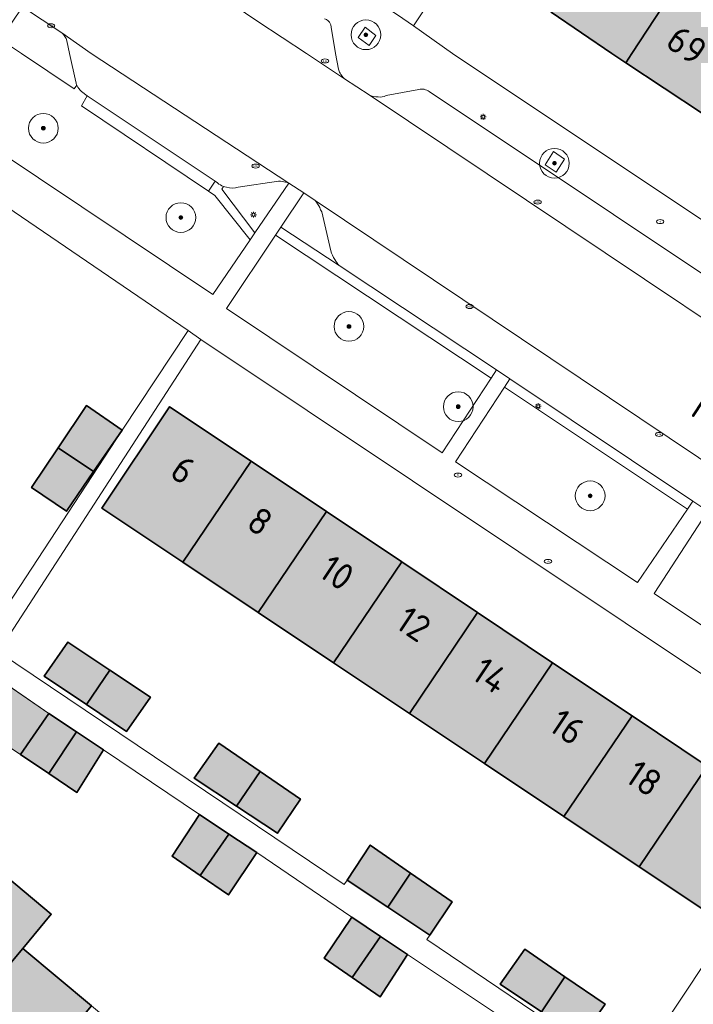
# Model space of a CAD drawing. Header units: metres. Extents: x 125349 to 128236, y 501602 to 503797.
# Tile 375 of 656: x 126862 to 126907, y 502436 to 502502. Entities that reach past the tile are written whole.
import ezdxf
from ezdxf.enums import TextEntityAlignment as Align

# ---------------------------------------------------------------- set-up
doc = ezdxf.new("R2010")
doc.units = ezdxf.units.M
doc.layers.get('0').update_dxf_attribs({"linetype": 'CONTINUOUS'})
for name, color, linetype, lineweight in [('B-WE-GR-BOOM-S-500', 90, 'CONTINUOUS', 18), ('B-WE-IE-MEUBILAIR-S', 7, 'CONTINUOUS', 18), ('B-WE-IE-MEUBILAIR_WEGMEUBILAIR-GV', 7, 'CONTINUOUS', 18), ('B-WE-OG-BEBOUWING-GV', 7, 'CONTINUOUS', 35), ('B-WE-OG-BEBOUWING-T18', 10, 'CONTINUOUS', 18), ('B-WE-OG-BEBOUWING_OVERBOUWING-GV', 7, 'CONTINUOUS', 18), ('B-WE-OG-TERREIN_BEGROEID-GV', 7, 'CONTINUOUS', 18), ('B-WE-OG-TERREIN_ERF-GV', 7, 'CONTINUOUS', 18), ('B-WE-OG-TOPOGRAFIE-T18', 10, 'CONTINUOUS', 18), ('B-WE-VH-GESLOTENVERHARDING_ASFALT-GV', 10, 'CONTINUOUS', 18), ('B-WE-VH-OPENVERHARDING-GV', 90, 'CONTINUOUS', 18), ('B-WE-VH-OPENVERHARDING_BETONSTRAATSTEEN-GV', 90, 'CONTINUOUS', 18)]:
    doc.layers.add(name, color=color, linetype=linetype, lineweight=lineweight)
doc.layers.add('B-WE-OG-BEBOUWING-V', color=7, linetype='CONTINUOUS', lineweight=18, true_color=0xcc646e)
doc.layers.add('B-WE-OG-BEBOUWING_OVERBOUWING-V', color=7, linetype='CONTINUOUS', lineweight=18, true_color=0xcc646e)
doc.styles.add('NLCS-ISO', font='NLCS-ISO.ttf')
doc.styles.add('NLCS-ISO-M1000-T18', font='NLCS-ISO.ttf', dxfattribs={"height": 1.8})

# ---------------------------------------------------------------- blocks, each defined once
blk = doc.blocks.new('SIE-MEUBILAIR_PAAL_LICHTMAST-SO')
for points in [[(-0.62, 0), (-1, 0)], [(-0.71, 0.71), (-0.44, 0.44)], [(0, 1), (0, 0.62)], [(0.44, 0.44), (0.71, 0.71)], [(1, 0), (0.62, 0)], [(-0.71, -0.71), (-0.44, -0.44)], [(0, -0.62), (0, -1)], [(0.44, -0.44), (0.71, -0.71)]]:
    blk.add_lwpolyline(points)
blk.add_circle((0, 0), 0.5)
blk = doc.blocks.new('SIE-MEUBILAIR_PUT_KOLK-SO')
blk.add_ellipse((0, 0), major_axis=(1.25, 0), ratio=0.54)
at = {"style": 'NLCS-ISO'}
blk.add_text('klk', height=0.75, dxfattribs=at).set_placement((0.03, 0), align=Align.MIDDLE_CENTER)
blk = doc.blocks.new('SIE-MEUBILAIR_PUT_RIOOLPUT-SO')
blk.add_ellipse((0, 0), major_axis=(1.25, 0), ratio=0.54)
at = {"style": 'NLCS-ISO'}
blk.add_text('ri', height=0.75, dxfattribs=at).set_placement((-0.04, 0.07), align=Align.MIDDLE_CENTER)
blk = doc.blocks.new('SIE-MEUBILAIR_PUT_BRANDKRAAN-SO')
blk.add_ellipse((0, 0), major_axis=(1.25, 0), ratio=0.54)
at = {"style": 'NLCS-ISO'}
blk.add_text('bk', height=0.75, dxfattribs=at).set_placement((0.03, 0), align=Align.MIDDLE_CENTER)
blk = doc.blocks.new('SGR-BOOM_01-SO')
at = {"linetype": 'ByBlock', "lineweight": 18}
h = blk.add_hatch(color=0, dxfattribs=at)
h.dxf.hatch_style = 1
edge = h.paths.add_edge_path()
edge.add_arc((0, 0), 0.25, 0, 360)
at = {"color": 0, "linetype": 'ByBlock', "lineweight": 18}
for radius in [2, 0.25]:
    blk.add_circle((0, 0), radius, dxfattribs=at)

msp = doc.modelspace()

# ---------------------------------------------------------------- hatches: boundary and pattern name
at = {"layer": 'B-WE-OG-BEBOUWING-V'}
for points in [[(126907.298, 502506.309), (126902.237, 502509.695), (126897.72, 502502.787), (126901.823, 502500), (126902.76, 502499.379), (126903.172, 502500)], [(126907.298, 502506.309), (126903.172, 502500), (126902.76, 502499.379), (126907.921, 502495.957), (126910.565, 502500), (126912.44, 502502.868)], [(126866.92, 502471.868), (126868.837, 502474.657), (126866.435, 502476.308), (126864.533, 502473.478)], [(126877.519, 502472.574), (126872.036, 502476.235), (126867.479, 502469.4), (126872.922, 502465.771)], [(126866.92, 502471.868), (126864.533, 502473.478), (126862.736, 502470.804), (126865.087, 502469.203)], [(126877.519, 502472.574), (126872.922, 502465.771), (126878.004, 502462.382), (126882.6, 502469.18)], [(126883.072, 502459.002), (126887.665, 502465.798), (126882.6, 502469.18), (126878.004, 502462.382)], [(126883.072, 502459.002), (126888.183, 502455.595), (126892.772, 502462.387), (126887.665, 502465.798)], [(126897.832, 502459.008), (126892.772, 502462.387), (126888.183, 502455.595), (126893.244, 502452.22)], [(126866.446, 502456.189), (126868.016, 502458.511), (126865.189, 502460.396), (126863.589, 502458.094)], [(126866.446, 502456.189), (126869.142, 502454.391), (126870.742, 502456.693), (126868.016, 502458.511)], [(126903.177, 502455.438), (126897.832, 502459.008), (126893.244, 502452.22), (126898.592, 502448.654)], [(126863.89, 502455.592), (126861.989, 502452.84), (126863.891, 502451.564), (126865.762, 502454.352)], [(126903.177, 502455.438), (126898.592, 502448.654), (126903.662, 502445.273), (126908.244, 502452.054)], [(126867.592, 502453.14), (126865.762, 502454.352), (126863.891, 502451.564), (126865.792, 502450.288)], [(126876.549, 502449.351), (126878.13, 502451.69), (126875.345, 502453.59), (126873.695, 502451.238)], [(126903.662, 502445.273), (126908.881, 502441.793), (126913.408, 502448.606), (126908.244, 502452.054)], [(126876.549, 502449.351), (126879.298, 502447.534), (126880.848, 502449.836), (126878.13, 502451.69)], [(126874.046, 502448.786), (126872.196, 502445.984), (126874.097, 502444.683), (126876.013, 502447.482)], [(126876.013, 502447.482), (126874.097, 502444.683), (126875.998, 502443.382), (126877.898, 502446.233)], [(126888.268, 502444.856), (126885.551, 502446.734), (126884.001, 502444.382), (126886.722, 502442.568)], [(126857.054, 502433.722), (126862.139, 502439.789), (126864.066, 502442.088), (126859.287, 502446.072), (126858.961, 502445.682), (126852.277, 502437.703)], [(126888.268, 502444.856), (126886.722, 502442.568), (126889.554, 502440.679), (126891.054, 502442.931)], [(126884.301, 502441.88), (126882.452, 502439.128), (126884.328, 502437.827), (126886.241, 502440.586)], [(126886.241, 502440.586), (126884.328, 502437.827), (126886.204, 502436.526), (126888.054, 502439.378)], [(126857.054, 502433.722), (126861.678, 502429.867), (126866.764, 502435.934), (126862.139, 502439.789)], [(126897.073, 502435.523), (126898.662, 502437.874), (126895.957, 502439.728), (126894.307, 502437.376)], [(126897.073, 502435.523), (126899.761, 502433.722), (126901.36, 502436.024), (126898.662, 502437.874)]]:
    msp.add_hatch(color=256, dxfattribs=at).paths.add_polyline_path(points)
at = {"layer": 'B-WE-OG-BEBOUWING_OVERBOUWING-V'}
msp.add_hatch(color=256, dxfattribs=at).paths.add_polyline_path([(126863.89, 502455.592), (126860.003, 502458.265), (126857.795, 502455.567), (126861.989, 502452.84)])

# ---------------------------------------------------------------- linework, layer by layer
at = {"layer": 'B-WE-IE-MEUBILAIR_WEGMEUBILAIR-GV', "flags": 128}
for points in [[(126885.934, 502501.222), (126885.205, 502501.764), (126884.743, 502501.084), (126885.472, 502500.542)], [(126897.321, 502492.521), (126898.057, 502492.011), (126898.626, 502492.895), (126897.89, 502493.405)]]:
    msp.add_lwpolyline(points, close=True, dxfattribs=at)
at = {"layer": 'B-WE-OG-BEBOUWING-GV', "flags": 128}
for points in [[(126907.298, 502506.309), (126902.237, 502509.695), (126897.72, 502502.787), (126901.823, 502500), (126902.76, 502499.379), (126903.172, 502500)], [(126907.298, 502506.309), (126903.172, 502500), (126902.76, 502499.379), (126907.921, 502495.957), (126910.565, 502500), (126912.44, 502502.868)], [(126866.92, 502471.868), (126868.837, 502474.657), (126866.435, 502476.308), (126864.533, 502473.478)], [(126877.519, 502472.574), (126872.036, 502476.235), (126867.479, 502469.4), (126872.922, 502465.771)], [(126866.92, 502471.868), (126864.533, 502473.478), (126862.736, 502470.804), (126865.087, 502469.203)], [(126877.519, 502472.574), (126872.922, 502465.771), (126878.004, 502462.382), (126882.6, 502469.18)], [(126883.072, 502459.002), (126887.665, 502465.798), (126882.6, 502469.18), (126878.004, 502462.382)], [(126883.072, 502459.002), (126888.183, 502455.595), (126892.772, 502462.387), (126887.665, 502465.798)], [(126897.832, 502459.008), (126892.772, 502462.387), (126888.183, 502455.595), (126893.244, 502452.22)], [(126866.446, 502456.189), (126868.016, 502458.511), (126865.189, 502460.396), (126863.589, 502458.094)], [(126866.446, 502456.189), (126869.142, 502454.391), (126870.742, 502456.693), (126868.016, 502458.511)], [(126903.177, 502455.438), (126897.832, 502459.008), (126893.244, 502452.22), (126898.592, 502448.654)], [(126863.89, 502455.592), (126861.989, 502452.84), (126863.891, 502451.564), (126865.762, 502454.352)], [(126903.177, 502455.438), (126898.592, 502448.654), (126903.662, 502445.273), (126908.244, 502452.054)], [(126867.592, 502453.14), (126865.762, 502454.352), (126863.891, 502451.564), (126865.792, 502450.288)], [(126876.549, 502449.351), (126878.13, 502451.69), (126875.345, 502453.59), (126873.695, 502451.238)], [(126903.662, 502445.273), (126908.881, 502441.793), (126913.408, 502448.606), (126908.244, 502452.054)], [(126876.549, 502449.351), (126879.298, 502447.534), (126880.848, 502449.836), (126878.13, 502451.69)], [(126874.046, 502448.786), (126872.196, 502445.984), (126874.097, 502444.683), (126876.013, 502447.482)], [(126876.013, 502447.482), (126874.097, 502444.683), (126875.998, 502443.382), (126877.898, 502446.233)], [(126888.268, 502444.856), (126885.551, 502446.734), (126884.001, 502444.382), (126886.722, 502442.568)], [(126857.054, 502433.722), (126862.139, 502439.789), (126864.066, 502442.088), (126859.287, 502446.072), (126858.961, 502445.682), (126852.277, 502437.703)], [(126888.268, 502444.856), (126886.722, 502442.568), (126889.554, 502440.679), (126891.054, 502442.931)], [(126884.301, 502441.88), (126882.452, 502439.128), (126884.328, 502437.827), (126886.241, 502440.586)], [(126886.241, 502440.586), (126884.328, 502437.827), (126886.204, 502436.526), (126888.054, 502439.378)], [(126857.054, 502433.722), (126861.678, 502429.867), (126866.764, 502435.934), (126862.139, 502439.789)], [(126897.073, 502435.523), (126898.662, 502437.874), (126895.957, 502439.728), (126894.307, 502437.376)], [(126897.073, 502435.523), (126899.761, 502433.722), (126901.36, 502436.024), (126898.662, 502437.874)]]:
    msp.add_lwpolyline(points, close=True, dxfattribs=at)
at = {"layer": 'B-WE-OG-BEBOUWING_OVERBOUWING-GV', "flags": 128}
msp.add_lwpolyline([(126863.89, 502455.592), (126860.003, 502458.265), (126857.795, 502455.567), (126861.989, 502452.84)], close=True, dxfattribs=at)
at = {"layer": 'B-WE-OG-TERREIN_BEGROEID-GV', "flags": 128}
for points in [[(126855.601, 502501.642), (126854.485, 502500), (126853.282, 502498.229), (126857.271, 502495.595), (126874.951, 502483.788), (126877.461, 502487.465), (126875.075, 502490.458), (126874.652, 502490.742), (126866.092, 502496.492), (126866.484, 502497.162)], [(126865.793, 502497.867), (126865.615, 502497.618), (126862.056, 502500), (126860.636, 502500.95)], [(126866.484, 502497.162), (126866.11, 502497.442)], [(126875.667, 502491.06), (126875.563, 502490.88), (126877.776, 502487.927), (126880.064, 502491.279)], [(126879.624, 502491.391), (126879.5, 502491.408), (126879.375, 502491.416), (126876.663, 502491.004)], [(126881.835, 502490.115), (126881.067, 502490.63), (126879.529, 502488.326)], [(126882.895, 502486.73), (126882.278, 502489.34)], [(126879.529, 502488.326), (126883.449, 502485.736)]]:
    msp.add_lwpolyline(points, dxfattribs=at)
at = {"layer": 'B-WE-OG-TERREIN_BEGROEID-GV'}
for points in [[(126866.11, 502497.442, -0.113549), (126865.793, 502497.867)], [(126875.864, 502491.008, -0.041723), (126875.667, 502491.06)], [(126876.663, 502491.004, -0.15019), (126875.864, 502491.008)], [(126880.064, 502491.279, 0.082273), (126879.624, 502491.391)], [(126882.151, 502489.632, 0.021138), (126881.835, 502490.115)], [(126882.278, 502489.34, -0.044954), (126882.151, 502489.632)], [(126883.152, 502486.144, -0.07284), (126882.895, 502486.73)], [(126883.449, 502485.736, -0.046766), (126883.152, 502486.144)]]:
    msp.add_lwpolyline(points, format="xyb", dxfattribs=at)
at = {"layer": 'B-WE-OG-TERREIN_BEGROEID-GV', "flags": 128}
for points in [[(126893.686, 502478.148), (126879.171, 502487.79), (126875.868, 502482.842), (126890.39, 502473.132)], [(126894.586, 502477.547), (126891.295, 502472.538), (126903.556, 502464.414), (126906.903, 502469.351)], [(126907.925, 502468.661), (126904.661, 502463.671), (126918.379, 502454.506), (126921.729, 502459.505)]]:
    msp.add_lwpolyline(points, close=True, dxfattribs=at)
at = {"layer": 'B-WE-OG-TERREIN_ERF-GV', "flags": 128}
for points in [[(126887.373, 502502.614), (126888.47, 502501.86), (126902.963, 502523.593)], [(126902.963, 502523.593), (126888.47, 502501.86), (126891.077, 502500), (126931.062, 502473.353), (126945.412, 502494.819), (126942.11, 502497.071), (126940.66, 502494.769), (126937.864, 502496.652), (126935.307, 502498.373), (126936.354, 502500), (126936.757, 502500.625), (126931.928, 502504.033), (126930.368, 502501.741), (126927.677, 502503.575)], [(126913.991, 502505.239), (126919.117, 502501.809), (126917.934, 502500), (126917.566, 502499.438), (126922.717, 502495.991), (126927.727, 502492.639), (126932.953, 502489.142), (126936.116, 502487.025), (126937.364, 502488.897), (126939.409, 502487.535), (126938.162, 502485.662), (126933.712, 502478.857), (126928.491, 502482.319), (126923.25, 502485.793), (126918.226, 502489.124), (126913.061, 502492.549), (126907.921, 502495.957), (126902.76, 502499.379), (126901.823, 502500), (126897.72, 502502.787)], [(126916.962, 502452.186), (126903.012, 502431.17), (126889.354, 502440.379), (126889.554, 502440.679), (126886.722, 502442.568), (126884.001, 502444.382), (126883.801, 502444.082), (126860.488, 502459.745), (126874.137, 502480.762), (126873.287, 502481.362), (126868.837, 502474.657), (126858.687, 502459.195)], [(126894.457, 502435.124), (126888.054, 502439.378), (126886.204, 502436.526), (126884.328, 502437.827), (126882.452, 502439.128), (126884.301, 502441.88), (126877.898, 502446.233), (126875.998, 502443.382), (126874.097, 502444.683), (126872.196, 502445.984), (126874.046, 502448.786), (126867.592, 502453.14), (126865.792, 502450.288), (126863.891, 502451.564), (126861.989, 502452.84), (126863.89, 502455.592), (126859.888, 502458.344), (126846.664, 502442.543), (126845.97, 502441.747), (126846.022, 502441.699), (126844.042, 502439.302), (126883.227, 502406.571)], [(126859.888, 502458.344), (126863.89, 502455.592), (126865.762, 502454.352), (126867.592, 502453.14), (126874.046, 502448.786), (126876.013, 502447.482), (126877.898, 502446.233), (126884.301, 502441.88), (126886.241, 502440.586), (126888.054, 502439.378), (126894.457, 502435.124)]]:
    msp.add_lwpolyline(points, dxfattribs=at)
for points in [[(126850.186, 502449.338), (126850.371, 502449.184), (126858.687, 502459.195), (126868.837, 502474.657), (126873.287, 502481.362), (126851.805, 502495.982), (126826.522, 502458.448), (126826.374, 502458.228), (126843.924, 502443.585), (126843.864, 502443.505), (126844.196, 502443.255), (126844.267, 502443.333), (126844.897, 502442.774), (126845.085, 502443.004), (126844.96, 502443.066), (126845.693, 502443.977), (126842.967, 502446.291), (126846.237, 502450.144), (126848.926, 502447.862)], [(126916.962, 502452.186), (126874.137, 502480.762), (126860.488, 502459.745), (126883.801, 502444.082), (126884.001, 502444.382), (126885.551, 502446.734), (126888.268, 502444.856), (126891.054, 502442.931), (126889.554, 502440.679), (126889.354, 502440.379), (126903.012, 502431.17)], [(126868.837, 502474.657), (126866.92, 502471.868), (126865.087, 502469.203), (126862.736, 502470.804), (126864.533, 502473.478), (126866.435, 502476.308)], [(126897.832, 502459.008), (126903.177, 502455.438), (126908.244, 502452.054), (126913.408, 502448.606), (126908.881, 502441.793), (126903.662, 502445.273), (126898.592, 502448.654), (126893.244, 502452.22), (126888.183, 502455.595), (126883.072, 502459.002), (126878.004, 502462.382), (126872.922, 502465.771), (126867.479, 502469.4), (126872.036, 502476.235), (126877.519, 502472.574), (126882.6, 502469.18), (126887.665, 502465.798), (126892.772, 502462.387)], [(126866.446, 502456.189), (126863.589, 502458.094), (126865.189, 502460.396), (126868.016, 502458.511), (126870.742, 502456.693), (126869.142, 502454.391)], [(126876.549, 502449.351), (126873.695, 502451.238), (126875.345, 502453.59), (126878.13, 502451.69), (126880.848, 502449.836), (126879.298, 502447.534)], [(126875.797, 502418.098), (126871.084, 502422.027), (126866.334, 502425.986), (126861.678, 502429.867), (126857.054, 502433.722), (126852.277, 502437.703), (126847.557, 502441.638), (126852.605, 502447.737), (126855.203, 502445.571), (126856.799, 502447.485), (126858.961, 502445.682), (126859.287, 502446.072), (126864.066, 502442.088), (126862.139, 502439.789), (126866.764, 502435.934), (126871.42, 502432.053), (126876.17, 502428.094), (126880.882, 502424.166), (126885.48, 502420.333), (126890.425, 502416.211), (126885.378, 502410.112), (126880.394, 502414.266)], [(126897.073, 502435.523), (126894.307, 502437.376), (126895.957, 502439.728), (126898.662, 502437.874), (126901.36, 502436.024), (126899.761, 502433.722)]]:
    msp.add_lwpolyline(points, close=True, dxfattribs=at)
at = {"layer": 'B-WE-VH-GESLOTENVERHARDING_ASFALT-GV', "flags": 128}
for points in [[(126999.489, 502421.401), (126981.173, 502433.334), (126964.148, 502444.733), (126963.311, 502445.293), (126962.256, 502445.942), (126929.593, 502467.734), (126927.935, 502468.824), (126885.473, 502497.213), (126883.815, 502498.303), (126881.252, 502500), (126877.986, 502502.165), (126869.545, 502507.878)], [(126862.132, 502503.132), (126864.779, 502501.392), (126866.743, 502500), (126880.064, 502491.279), (126881.067, 502490.63), (126881.835, 502490.115), (126923.529, 502462.192), (126924.972, 502461.257), (126925.589, 502460.856), (126957.128, 502439.816), (126957.468, 502439.58), (126958.647, 502438.761), (126959.183, 502438.389), (126972.127, 502428.878), (126973.384, 502427.996)]]:
    msp.add_lwpolyline(points, dxfattribs=at)
at = {"layer": 'B-WE-VH-OPENVERHARDING-GV', "flags": 128}
for points in [[(126869.545, 502507.878), (126877.986, 502502.165), (126881.252, 502500), (126883.815, 502498.303)], [(126883.41, 502498.947), (126883.205, 502500), (126882.919, 502501.771)], [(126880.064, 502491.279), (126866.743, 502500), (126864.779, 502501.392)], [(126865.111, 502500.863), (126865.301, 502500)], [(126865.301, 502500), (126865.719, 502498.099)], [(126888.823, 502497.591), (126886.624, 502497.176)], [(126866.11, 502497.442), (126866.484, 502497.162), (126875.096, 502491.405)], [(126885.473, 502497.213), (126927.935, 502468.824)], [(126927.935, 502468.824), (126927.732, 502469.323), (126927.313, 502471.971), (126927.261, 502472.171), (126926.758, 502472.619), (126889.525, 502497.439)], [(126875.096, 502491.405), (126874.652, 502490.742), (126875.075, 502490.458), (126877.461, 502487.465), (126877.776, 502487.927), (126875.563, 502490.88), (126875.667, 502491.06)], [(126875.262, 502491.294), (126875.096, 502491.405)], [(126876.663, 502491.004), (126879.375, 502491.416), (126879.5, 502491.408), (126879.624, 502491.391)], [(126920.134, 502461.765), (126922.979, 502462.189), (126923.529, 502462.192), (126881.835, 502490.115)], [(126882.278, 502489.34), (126882.895, 502486.73)], [(126883.449, 502485.736), (126894.054, 502478.708), (126894.958, 502478.114)], [(126894.958, 502478.114), (126907.269, 502469.89), (126908.275, 502469.197)]]:
    msp.add_lwpolyline(points, dxfattribs=at)
at = {"layer": 'B-WE-VH-OPENVERHARDING-GV'}
for points in [[(126882.871, 502501.984, 0.208001), (126882.472, 502502.335)], [(126882.919, 502501.771, 0.065572), (126882.871, 502501.984)], [(126864.779, 502501.392, -0.15903), (126865.111, 502500.863)], [(126883.512, 502498.688, -0.024005), (126883.41, 502498.947)], [(126883.815, 502498.303, -0.084488), (126883.512, 502498.688)], [(126865.719, 502498.099, 0.051939), (126865.793, 502497.867)], [(126865.793, 502497.867, 0.113549), (126866.11, 502497.442)], [(126889.176, 502497.599, 0.01139), (126888.823, 502497.591)], [(126889.525, 502497.439, 0.052388), (126889.176, 502497.599)], [(126886.072, 502497.088, -0.155123), (126885.473, 502497.213)], [(126886.624, 502497.176, -0.166479), (126886.072, 502497.088)], [(126875.667, 502491.06, -0.092805), (126875.262, 502491.294)], [(126875.667, 502491.06, 0.041723), (126875.864, 502491.008)], [(126875.864, 502491.008, 0.15019), (126876.663, 502491.004)], [(126879.624, 502491.391, -0.082273), (126880.064, 502491.279)], [(126881.835, 502490.115, -0.021138), (126882.151, 502489.632)], [(126882.151, 502489.632, 0.044954), (126882.278, 502489.34)], [(126882.895, 502486.73, 0.07284), (126883.152, 502486.144)], [(126883.152, 502486.144, 0.046766), (126883.449, 502485.736)]]:
    msp.add_lwpolyline(points, format="xyb", dxfattribs=at)
at = {"layer": 'B-WE-VH-OPENVERHARDING-GV', "flags": 128}
for points in [[(126875.096, 502491.405), (126866.484, 502497.162), (126866.092, 502496.492), (126874.652, 502490.742)], [(126893.686, 502478.148), (126894.054, 502478.708), (126883.449, 502485.736), (126879.529, 502488.326), (126879.171, 502487.79)], [(126894.586, 502477.547), (126906.903, 502469.351), (126907.269, 502469.89), (126894.958, 502478.114)]]:
    msp.add_lwpolyline(points, close=True, dxfattribs=at)
at = {"layer": 'B-WE-VH-OPENVERHARDING_BETONSTRAATSTEEN-GV', "flags": 128}
for points in [[(126932.413, 502472.452), (126931.062, 502473.353), (126891.077, 502500), (126888.47, 502501.86), (126887.373, 502502.614), (126865.542, 502516.907), (126864.368, 502517.697)], [(126864.779, 502501.392), (126862.132, 502503.132), (126860.636, 502500.95), (126862.056, 502500), (126865.615, 502497.618), (126865.793, 502497.867)], [(126882.919, 502501.771), (126883.205, 502500), (126883.41, 502498.947)], [(126865.301, 502500), (126865.111, 502500.863)], [(126865.719, 502498.099), (126865.301, 502500)], [(126883.815, 502498.303), (126885.473, 502497.213)], [(126879.171, 502487.79), (126879.529, 502488.326), (126881.067, 502490.63), (126880.064, 502491.279), (126877.776, 502487.927), (126877.461, 502487.465), (126874.951, 502483.788), (126857.271, 502495.595), (126853.282, 502498.229), (126851.805, 502495.982), (126873.287, 502481.362), (126874.137, 502480.762), (126916.962, 502452.186), (126918.213, 502451.335), (126950.932, 502429.567), (126951.832, 502428.966), (126971.943, 502415.655), (126973.633, 502414.485), (126974.517, 502413.873), (126976.326, 502412.619)], [(126886.624, 502497.176), (126888.823, 502497.591)], [(126889.525, 502497.439), (126926.758, 502472.619), (126927.261, 502472.171), (126927.313, 502471.971), (126927.732, 502469.323), (126927.935, 502468.824), (126929.593, 502467.734), (126930.394, 502467.539), (126933.143, 502468.061)], [(126908.275, 502469.197), (126907.269, 502469.89), (126906.903, 502469.351), (126903.556, 502464.414), (126891.295, 502472.538), (126894.586, 502477.547), (126894.958, 502478.114), (126894.054, 502478.708), (126893.686, 502478.148), (126890.39, 502473.132), (126875.868, 502482.842), (126879.171, 502487.79)], [(126918.379, 502454.506), (126904.661, 502463.671), (126907.925, 502468.661)]]:
    msp.add_lwpolyline(points, dxfattribs=at)
at = {"layer": 'B-WE-VH-OPENVERHARDING_BETONSTRAATSTEEN-GV'}
for points in [[(126882.472, 502502.335, -0.208001), (126882.871, 502501.984)], [(126882.871, 502501.984, -0.065572), (126882.919, 502501.771)], [(126865.111, 502500.863, 0.15903), (126864.779, 502501.392)], [(126883.41, 502498.947, 0.024005), (126883.512, 502498.688)], [(126883.512, 502498.688, 0.084488), (126883.815, 502498.303)], [(126865.793, 502497.867, -0.051939), (126865.719, 502498.099)], [(126888.823, 502497.591, -0.01139), (126889.176, 502497.599)], [(126889.176, 502497.599, -0.052388), (126889.525, 502497.439)], [(126885.473, 502497.213, 0.155123), (126886.072, 502497.088)], [(126886.072, 502497.088, 0.166479), (126886.624, 502497.176)]]:
    msp.add_lwpolyline(points, format="xyb", dxfattribs=at)

# ---------------------------------------------------------------- block references
at = {"layer": 'B-WE-GR-BOOM-S-500', "xscale": 0.5, "yscale": 0.5, "zscale": 0.5}
for p in [(126885.254, 502501.262), (126863.531, 502494.973), (126897.951, 502492.619), (126872.792, 502488.961), (126884.115, 502481.638), (126891.476, 502476.238), (126900.357, 502470.24)]:
    msp.add_blockref('SGR-BOOM_01-SO', p, dxfattribs=at)
at = {"layer": 'B-WE-IE-MEUBILAIR-S', "xscale": 0.2, "yscale": 0.2, "zscale": 0.2}
for name, p in [('SIE-MEUBILAIR_PUT_KOLK-SO', (126864.053, 502501.866)), ('SIE-MEUBILAIR_PUT_KOLK-SO', (126882.499, 502499.501)), ('SIE-MEUBILAIR_PAAL_LICHTMAST-SO', (126893.147, 502495.736)), ('SIE-MEUBILAIR_PUT_KOLK-SO', (126877.827, 502492.429)), ('SIE-MEUBILAIR_PUT_KOLK-SO', (126896.817, 502490.003)), ('SIE-MEUBILAIR_PAAL_LICHTMAST-SO', (126877.684, 502489.157)), ('SIE-MEUBILAIR_PUT_RIOOLPUT-SO', (126905.075, 502488.688)), ('SIE-MEUBILAIR_PUT_KOLK-SO', (126892.237, 502482.979)), ('SIE-MEUBILAIR_PAAL_LICHTMAST-SO', (126896.851, 502476.266)), ('SIE-MEUBILAIR_PUT_KOLK-SO', (126905.005, 502474.374)), ('SIE-MEUBILAIR_PUT_RIOOLPUT-SO', (126891.456, 502471.637)), ('SIE-MEUBILAIR_PUT_BRANDKRAAN-SO', (126897.517, 502465.829))]:
    msp.add_blockref(name, p, dxfattribs=at)

# ---------------------------------------------------------------- texts
at = {"layer": 'B-WE-OG-BEBOUWING-T18', "style": 'NLCS-ISO-M1000-T18'}
for s, rotation, p in [('69', 326.1, (126906.863, 502500.566)), ('6', 326.2, (126872.955, 502471.985)), ('8', 326.2, (126878.127, 502468.525)), ('10', 326.2, (126883.299, 502465.066)), ('12', 326.2, (126888.471, 502461.607)), ('14', 326.2, (126893.643, 502458.148)), ('16', 326.2, (126898.814, 502454.688)), ('18', 326.2, (126903.986, 502451.229))]:
    msp.add_text(s, height=1.8, rotation=rotation, dxfattribs=at).set_placement(p, align=Align.MIDDLE)
at = {"layer": 'B-WE-OG-TOPOGRAFIE-T18', "style": 'NLCS-ISO-M1000-T18'}
msp.add_text('Henri Dunantstraat', height=1.8, rotation=326.7, dxfattribs=at).set_placement((126915.995, 502470.899), align=Align.MIDDLE)

doc.saveas('drawing.dxf')
